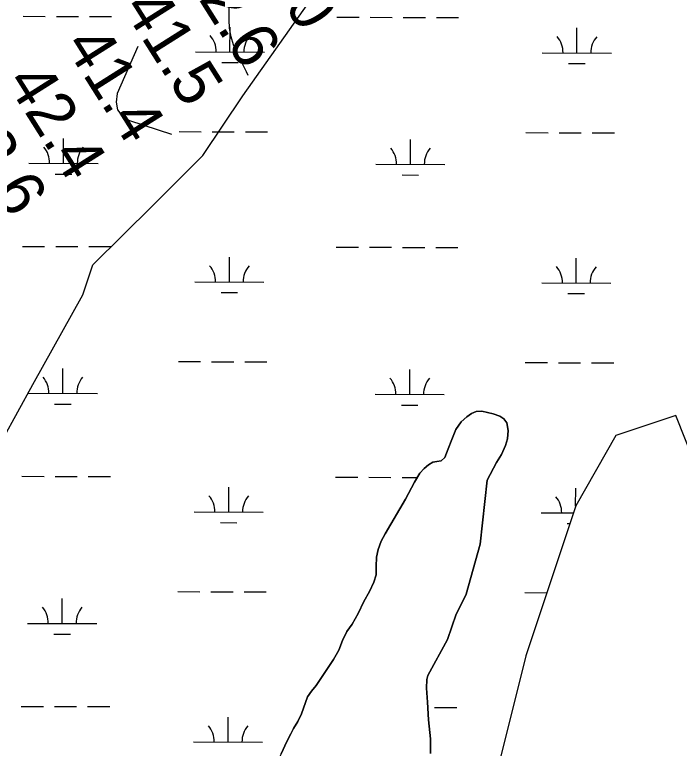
# Model space of a CAD drawing. Extents: x 3161615 to 3199515, y 867541 to 892976.
# Drawn here: x 3178243 to 3179205, y 881393 to 882454 of the extents above; entities that cross this region are included whole.
import ezdxf

# ---------------------------------------------------------------- set-up
doc = ezdxf.new("R2010")
doc.units = 0
for name, color, linetype in [('V-RIVR-RANG', 7, 'Continuous'), ('V-SITE-VEGE', 7, 'Continuous'), ('V-TOPO-MINR', 7, 'Continuous'), ('V-TOPO-SHOR', 7, 'Continuous'), ('V-WETL-SWMP', 7, 'Continuous')]:
    doc.layers.add(name, color=color, linetype=linetype)

msp = doc.modelspace()

# ---------------------------------------------------------------- linework, layer by layer
at = {"layer": 'V-SITE-VEGE'}
for points in [[(3178844.8, 881385.5), (3178845.2, 881406.8), (3178841.9, 881434.3), (3178840.9, 881459.4), (3178839.1, 881480.1), (3178839.6, 881492.2), (3178841.1, 881498.3), (3178869.8, 881550.2), (3178882.4, 881587), (3178889.9, 881602), (3178896.5, 881615.9), (3178916.7, 881688.2), (3178926.9, 881780.5), (3178940.3, 881806.4), (3178947.8, 881817.6), (3178953.5, 881831), (3178956.2, 881840.4), (3178957.3, 881852.6), (3178955.4, 881863.7), (3178951.2, 881869.2), (3178945.2, 881873.2), (3178935.6, 881876.7), (3178919.2, 881880.6), (3178911.2, 881879.9), (3178904.4, 881877.3), (3178897.5, 881872.4), (3178889.6, 881864.9), (3178881.9, 881853.9), (3178876, 881839.7), (3178870.6, 881826), (3178865.7, 881813.6), (3178860.6, 881808.8), (3178854.1, 881807.9), (3178848.2, 881806.6), (3178841.9, 881802.8), (3178835.8, 881797.8), (3178829.6, 881790.8), (3178822, 881777.7), (3178808.7, 881753), (3178779.6, 881703.2), (3178773.5, 881692.4), (3178769.2, 881680.4), (3178767, 881669.5), (3178766.6, 881655.9), (3178766.2, 881643.9), (3178763.2, 881633), (3178756.6, 881619.7), (3178748.4, 881605.2), (3178740.3, 881587.9), (3178731.6, 881572.6), (3178724.1, 881561.6), (3178717.9, 881549), (3178712.2, 881534.7), (3178704.8, 881521.3), (3178679.6, 881483.5), (3178673, 881475.3), (3178667.2, 881467.4), (3178658.2, 881442.6), (3178652.9, 881431.7), (3178646.8, 881421.5)], [(3178646.8, 881421.5), (3178643, 881413.8), (3178637.3, 881402.6), (3178629.1, 881385), (3178622.7, 881372.5), (3178613.4, 881353.6), (3178606.2, 881334.6), (3178595.7, 881305.6), (3178584.7, 881280), (3178570.8, 881237.6), (3178557.4, 881200.1), (3178548.2, 881191.1), (3178538, 881182.1), (3178528.6, 881171.1), (3178519.6, 881159.1), (3178513.4, 881149.1), (3178510.8, 881139.5), (3178510.5, 881133), (3178511, 881128.8), (3178509.7, 881121.4), (3178475.8, 881043.5), (3178441.6, 880969.4)]]:
    msp.add_lwpolyline(points, dxfattribs=at)
at = {"layer": 'V-TOPO-MINR'}
for points in [[(3178581.4, 882366.2), (3178578.8, 882371.4), (3178572.6, 882383.9), (3178566.3, 882396.4), (3178565.1, 882398.7), (3178560.2, 882410.2), (3178556.4, 882422), (3178554.4, 882434.2), (3178553.5, 882446.7), (3178553.6, 882489.5)], [(3178421.7, 882408.1), (3178391.8, 882339.9), (3178390.2, 882327.4), (3178392, 882316.4), (3178399, 882307.8), (3178409.5, 882300.8), (3178470.5, 882281.1)]]:
    msp.add_lwpolyline(points, dxfattribs=at)
at = {"layer": 'V-TOPO-SHOR'}
for points in [[(3177935.9, 881170.6), (3178095.6, 881573.8), (3178182.6, 881760.9), (3178269.5, 881919.2), (3178342, 882048.8), (3178356.5, 882092), (3178443.2, 882178.2), (3178515.5, 882250.1), (3178573.4, 882336.4), (3178674.7, 882480.3), (3178775.8, 882566.5), (3178920.3, 882667), (3178978.1, 882738.9), (3179079.4, 882868.4), (3179093.8, 882868.3), (3179166, 882911.4), (3179199.4, 882919.6)], [(3178629.1, 881385), (3178637.3, 881402.6), (3178643, 881413.8), (3178646.8, 881421.5), (3178652.9, 881431.7), (3178658.2, 881442.6), (3178667.2, 881467.4), (3178673, 881475.3), (3178679.6, 881483.5), (3178704.8, 881521.3), (3178712.2, 881534.7), (3178717.9, 881549), (3178724.1, 881561.6), (3178731.6, 881572.6), (3178740.3, 881587.9), (3178748.4, 881605.2), (3178756.6, 881619.7), (3178763.2, 881633), (3178766.2, 881643.9), (3178766.6, 881655.9), (3178767, 881669.5), (3178769.2, 881680.4), (3178773.5, 881692.4), (3178779.6, 881703.2), (3178808.7, 881753), (3178822, 881777.7), (3178829.6, 881790.8), (3178835.8, 881797.8), (3178841.9, 881802.8), (3178848.2, 881806.6), (3178854.1, 881807.9), (3178860.6, 881808.8), (3178865.7, 881813.6), (3178870.6, 881826), (3178876, 881839.7), (3178881.9, 881853.9), (3178889.6, 881864.9), (3178897.5, 881872.4), (3178904.4, 881877.3), (3178911.2, 881879.9), (3178919.2, 881880.6), (3178935.6, 881876.7), (3178945.2, 881873.2), (3178951.2, 881869.2), (3178955.4, 881863.7), (3178957.3, 881852.6), (3178956.2, 881840.4), (3178953.5, 881831), (3178947.8, 881817.6), (3178940.3, 881806.4), (3178926.9, 881780.5), (3178916.7, 881688.2), (3178896.5, 881615.9), (3178889.9, 881602), (3178882.4, 881587), (3178869.8, 881550.2), (3178841.1, 881498.3), (3178839.6, 881492.2), (3178839.1, 881480.1), (3178840.9, 881459.4), (3178841.9, 881434.3), (3178845.2, 881406.8), (3178844.8, 881385.5)]]:
    msp.add_lwpolyline(points, dxfattribs=at)
at = {"layer": 'V-WETL-SWMP'}
for p, q in [((3178255.7, 882451.6), (3178287.7, 882451.5)), ((3178303.7, 882451.5), (3178335.7, 882451.4)), ((3178351.7, 882451.3), (3178383.7, 882451.3)), ((3178709.7, 882450.4), (3178741.7, 882450.3)), ((3178757.7, 882450.2), (3178789.7, 882450.1)), ((3178805.7, 882450.1), (3178837.7, 882450)), ((3178853.7, 882450), (3178885.7, 882449.9)), ((3178554.9, 882400), (3178555, 882436)), ((3179056.8, 882398.7), (3179056.9, 882434.7)), ((3178504.9, 882400.2), (3178604.9, 882399.9)), ((3179006.8, 882398.8), (3179106.8, 882398.5)), ((3178542.9, 882384.6), (3178566.9, 882384.6)), ((3179044.8, 882383.3), (3179068.8, 882383.2)), ((3178481.2, 882284.8), (3178513.2, 882284.7)), ((3178529.2, 882284.7), (3178561.2, 882284.6)), ((3178314, 882238.8), (3178314.1, 882274.8)), ((3178577.2, 882284.6), (3178609.2, 882284.5)), ((3178983.1, 882283.4), (3179015.1, 882283.3)), ((3179031.1, 882283.3), (3179063.1, 882283.2)), ((3179079.1, 882283.2), (3179111.1, 882283.1)), ((3178815.9, 882237.5), (3178816, 882273.5)), ((3178264, 882239), (3178364, 882238.7)), ((3178765.9, 882237.6), (3178865.9, 882237.3)), ((3178302, 882223.4), (3178326, 882223.4)), ((3178803.9, 882222.1), (3178827.9, 882222)), ((3178254.8, 882118.9), (3178286.8, 882118.9)), ((3178302.8, 882118.8), (3178334.8, 882118.7)), ((3178350.8, 882118.7), (3178382.8, 882118.6)), ((3178708.7, 882117.7), (3178740.7, 882117.6)), ((3178756.7, 882117.6), (3178788.7, 882117.5)), ((3178804.7, 882117.4), (3178836.7, 882117.3)), ((3178852.7, 882117.3), (3178884.7, 882117.2)), ((3178554, 882067.4), (3178554.1, 882103.4)), ((3179055.9, 882066), (3179056, 882102)), ((3178504, 882067.5), (3178604, 882067.2)), ((3179005.9, 882066.1), (3179105.9, 882065.8)), ((3178542, 882052), (3178566, 882051.9)), ((3179043.9, 882050.6), (3179067.9, 882050.5)), ((3178480.3, 881952.1), (3178512.3, 881952.1)), ((3178528.3, 881952), (3178560.3, 881951.9)), ((3178576.3, 881951.9), (3178608.3, 881951.8)), ((3178982.2, 881950.8), (3179014.2, 881950.7)), ((3179030.2, 881950.6), (3179062.2, 881950.5)), ((3179078.2, 881950.5), (3179110.2, 881950.4)), ((3178313.1, 881906.2), (3178313.2, 881942.2)), ((3178815, 881904.8), (3178815.1, 881940.8)), ((3178263.1, 881906.3), (3178363.1, 881906)), ((3178765, 881904.9), (3178865, 881904.6)), ((3178301, 881890.8), (3178325, 881890.7)), ((3178802.9, 881889.4), (3178826.9, 881889.3)), ((3178253.9, 881786.3), (3178285.9, 881786.2)), ((3178301.9, 881786.1), (3178333.9, 881786)), ((3178349.9, 881786), (3178381.9, 881785.9)), ((3178707.8, 881785), (3178739.8, 881784.9)), ((3178755.8, 881784.9), (3178787.8, 881784.8)), ((3178803.8, 881784.7), (3178826.1, 881784.7)), ((3178553.1, 881734.7), (3178553.2, 881770.7)), ((3179055, 881743.2), (3179055.1, 881769.3)), ((3178503.1, 881734.8), (3178603.1, 881734.6)), ((3179005, 881733.4), (3179051.7, 881733.3)), ((3178541, 881719.3), (3178565, 881719.2)), ((3179042.9, 881717.9), (3179046.6, 881717.9)), ((3178479.4, 881619.5), (3178511.4, 881619.4)), ((3178527.4, 881619.3), (3178559.4, 881619.2)), ((3178575.4, 881619.2), (3178607.4, 881619.1)), ((3178981.3, 881618.1), (3179013.3, 881618)), ((3178312.2, 881573.5), (3178312.3, 881609.5)), ((3178262.2, 881573.6), (3178362.2, 881573.4)), ((3178300.1, 881558.1), (3178324.1, 881558)), ((3178253, 881453.6), (3178285, 881453.5)), ((3178301, 881453.5), (3178333, 881453.4)), ((3178349, 881453.3), (3178381, 881453.2)), ((3178850.9, 881451.9), (3178882.9, 881451.9)), ((3178552.2, 881402), (3178552.3, 881438)), ((3178502.2, 881402.2), (3178602.2, 881401.9))]:
    msp.add_line(p, q, dxfattribs=at)
for points in [[(3179127.5, 880773.5), (3179199.9, 880961.7), (3179359.1, 881265.8), (3179257.8, 881598.9), (3179228.8, 881801.6), (3179199.9, 881874), (3179113.1, 881845.1), (3179055.2, 881743.7), (3178982.8, 881526.5), (3178924.9, 881294.8), (3178838.1, 881048.6), (3178678.9, 880512.8), (3178534.2, 880339), (3178447.4, 880150.8), (3178375.1, 879962.5), (3178302.7, 879701.8), (3178230.4, 879542.5)], [(3178844.8, 881385.5), (3178845.2, 881406.8), (3178841.9, 881434.3), (3178840.9, 881459.4), (3178839.1, 881480.1), (3178839.6, 881492.2), (3178841.1, 881498.3), (3178869.8, 881550.2), (3178882.4, 881587), (3178889.9, 881602), (3178896.5, 881615.9), (3178916.7, 881688.2), (3178926.9, 881780.5), (3178940.3, 881806.4), (3178947.8, 881817.6), (3178953.5, 881831), (3178956.2, 881840.4), (3178957.3, 881852.6), (3178955.4, 881863.7), (3178951.2, 881869.2), (3178945.2, 881873.2), (3178935.6, 881876.7), (3178919.2, 881880.6), (3178911.2, 881879.9), (3178904.4, 881877.3), (3178897.5, 881872.4), (3178889.6, 881864.9), (3178881.9, 881853.9), (3178876, 881839.7), (3178870.6, 881826), (3178865.7, 881813.6), (3178860.6, 881808.8), (3178854.1, 881807.9), (3178848.2, 881806.6), (3178841.9, 881802.8), (3178835.8, 881797.8), (3178829.6, 881790.8), (3178822, 881777.7), (3178808.7, 881753), (3178779.6, 881703.2), (3178773.5, 881692.4), (3178769.2, 881680.4), (3178767, 881669.5), (3178766.6, 881655.9), (3178766.2, 881643.9), (3178763.2, 881633), (3178756.6, 881619.7), (3178748.4, 881605.2), (3178740.3, 881587.9), (3178731.6, 881572.6), (3178724.1, 881561.6), (3178717.9, 881549), (3178712.2, 881534.7), (3178704.8, 881521.3), (3178679.6, 881483.5), (3178673, 881475.3), (3178667.2, 881467.4), (3178658.2, 881442.6), (3178652.9, 881431.7), (3178646.8, 881421.5), (3178643, 881413.8), (3178637.3, 881402.6), (3178629.1, 881385)]]:
    msp.add_lwpolyline(points, dxfattribs=at)
for centre, start, end in [((3178499.7, 882400.7), 359.0699, 40.6135), ((3178610.2, 882400.4), 139.0699, 180.6135), ((3179001.6, 882399.3), 359.0699, 40.6135), ((3179112.1, 882399), 139.0699, 180.6135), ((3178258.8, 882239.5), 359.0699, 40.6135), ((3178369.2, 882239.2), 139.0699, 180.6135), ((3178760.7, 882238.1), 359.0699, 40.6135), ((3178871.2, 882237.8), 139.0699, 180.6135), ((3178498.8, 882068), 359.0699, 40.6135), ((3178609.2, 882067.7), 139.0699, 180.6135), ((3179000.7, 882066.6), 359.0699, 40.6135), ((3179111.2, 882066.3), 139.0699, 180.6135), ((3178257.8, 881906.8), 359.0699, 40.6135), ((3178368.3, 881906.5), 139.0699, 180.6135), ((3178759.7, 881905.4), 359.0699, 40.6135), ((3178870.2, 881905.1), 139.0699, 180.6135), ((3178497.8, 881735.3), 359.0699, 40.6135), ((3178608.3, 881735), 139.0699, 180.6135), ((3178999.7, 881733.9), 359.0699, 40.6135), ((3178256.9, 881574.1), 359.0699, 40.6135), ((3178367.4, 881573.8), 139.0699, 180.6135), ((3178496.9, 881402.7), 359.0699, 40.6135), ((3178607.4, 881402.3), 139.0699, 180.6135)]:
    msp.add_arc(centre, 35.2, start, end, dxfattribs=at)

# ---------------------------------------------------------------- texts
at = {"layer": 'V-RIVR-RANG'}
for s, p in [('43.0', (3178566.1, 882573.4)), ('42.6', (3178482.2, 882519)), ('41.5', (3178398.8, 882463.8)), ('41.4', (3178314.3, 882410.2)), ('42.4', (3178229.9, 882356.7)), ('43.6', (3178144.5, 882304.6))]:
    msp.add_text(s, height=67, rotation=302.2583, dxfattribs=at).set_placement(p)

doc.saveas('drawing.dxf')
